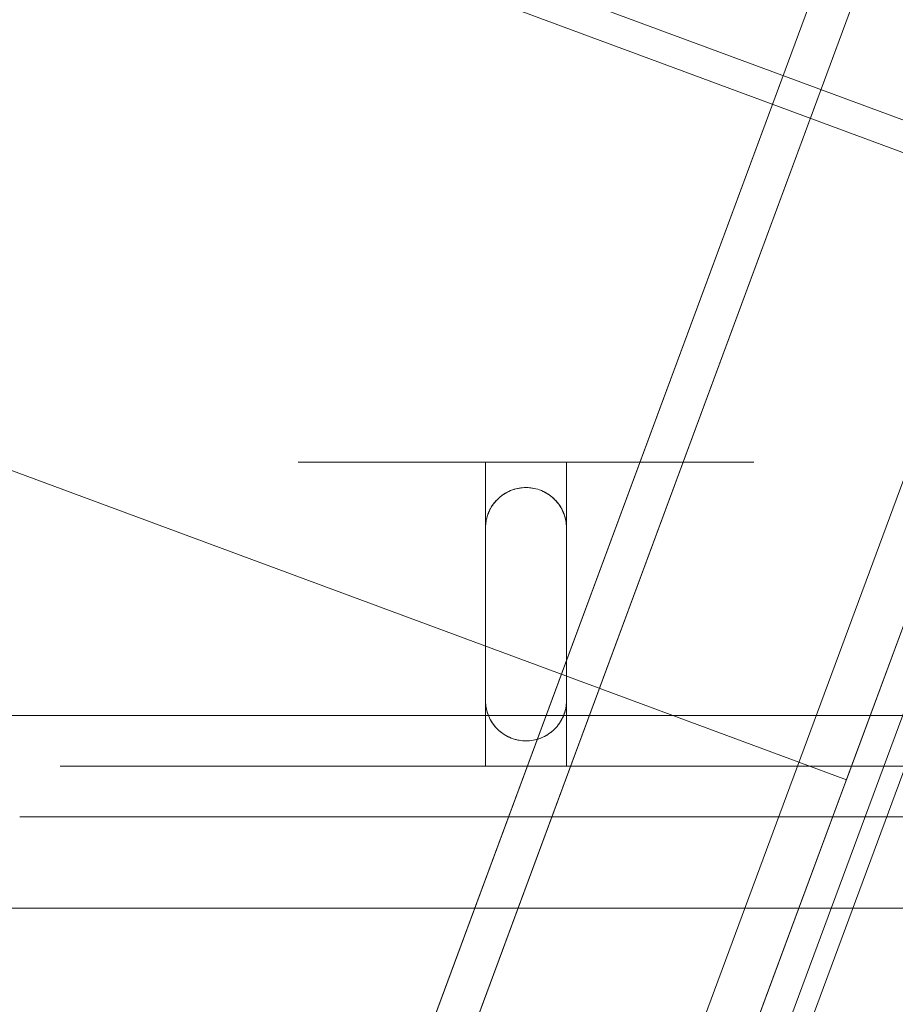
# Model space of a CAD drawing. Header units: millimetres. Extents: x -4395 to 65662, y -65530 to 6847.
# Tile 772 of 1034: x 26700 to 26787, y -18208 to -18111. Entities that reach past the tile are written whole.
import ezdxf

# ---------------------------------------------------------------- set-up
doc = ezdxf.new("R2010")
doc.units = ezdxf.units.MM
doc.layers.add('superior_C05', color=7, linetype='Continuous', lineweight=0)
doc.layers.add('superior_C06', color=7, linetype='Continuous', lineweight=0)

msp = doc.modelspace()

# ---------------------------------------------------------------- linework, layer by layer
at = {"layer": 'superior_C05'}
for p, q in [((26727.63, -18155), (26727.574, -18155)), ((26727.742, -18155), (26727.63, -18155)), ((26727.909, -18155), (26727.742, -18155)), ((26728.132, -18155), (26727.909, -18155)), ((26728.408, -18155), (26728.132, -18155)), ((26728.739, -18155), (26728.408, -18155)), ((26729.123, -18155), (26728.739, -18155)), ((26729.559, -18155), (26729.123, -18155)), ((26730.045, -18155), (26729.559, -18155)), ((26730.582, -18155), (26730.045, -18155)), ((26731.167, -18155), (26730.582, -18155)), ((26731.799, -18155), (26731.167, -18155)), ((26732.476, -18155), (26731.799, -18155)), ((26733.197, -18155), (26732.476, -18155)), ((26733.96, -18155), (26733.197, -18155)), ((26734.764, -18155), (26733.96, -18155)), ((26735.605, -18155), (26734.764, -18155)), ((26736.482, -18155), (26735.605, -18155)), ((26737.393, -18155), (26736.482, -18155)), ((26738.335, -18155), (26737.393, -18155)), ((26737.584, -18155), (26737.567, -18155)), ((26737.631, -18155), (26737.584, -18155)), ((26737.709, -18155), (26737.631, -18155)), ((26737.705, -18155), (26737.813, -18155)), ((26737.817, -18155), (26737.709, -18155)), ((26737.813, -18155), (26737.951, -18155)), ((26737.956, -18155), (26737.817, -18155)), ((26737.951, -18155), (26738.119, -18155)), ((26738.125, -18155), (26737.956, -18155)), ((26738.119, -18155), (26738.317, -18155)), ((26738.324, -18155), (26738.125, -18155)), ((26738.317, -18155), (26738.544, -18155)), ((26738.552, -18155), (26738.324, -18155)), ((26739.307, -18155), (26738.335, -18155)), ((26738.544, -18155), (26738.799, -18155)), ((26738.809, -18155), (26738.552, -18155)), ((26738.799, -18155), (26739.083, -18155)), ((26739.093, -18155), (26738.809, -18155)), ((26739.083, -18155), (26739.394, -18155)), ((26739.405, -18155), (26739.093, -18155)), ((26740.305, -18155), (26739.307, -18155)), ((26739.394, -18155), (26739.731, -18155)), ((26739.743, -18155), (26739.405, -18155)), ((26739.731, -18155), (26740.094, -18155)), ((26740.107, -18155), (26739.743, -18155)), ((26740.094, -18155), (26740.482, -18155)), ((26740.496, -18155), (26740.107, -18155)), ((26741.328, -18155), (26740.305, -18155)), ((26740.482, -18155), (26740.893, -18155)), ((26740.908, -18155), (26740.496, -18155)), ((26740.893, -18155), (26741.328, -18155)), ((26741.343, -18155), (26740.908, -18155)), ((26742.372, -18155), (26741.328, -18155)), ((26741.328, -18155), (26741.784, -18155)), ((26741.8, -18155), (26741.343, -18155)), ((26741.784, -18155), (26742.26, -18155)), ((26742.278, -18155), (26741.8, -18155)), ((26742.26, -18155), (26742.756, -18155)), ((26742.774, -18155), (26742.278, -18155)), ((26743.435, -18155), (26742.372, -18155)), ((26742.756, -18155), (26743.27, -18155)), ((26743.289, -18155), (26742.774, -18155)), ((26743.27, -18155), (26743.801, -18155)), ((26743.821, -18155), (26743.289, -18155)), ((26744.515, -18155), (26743.435, -18155)), ((26743.801, -18155), (26744.348, -18155)), ((26744.368, -18155), (26743.821, -18155)), ((26744.348, -18155), (26744.909, -18155)), ((26744.929, -18155), (26744.368, -18155)), ((26745.609, -18155), (26744.515, -18155)), ((26744.909, -18155), (26745.482, -18155)), ((26745.503, -18155), (26744.929, -18155)), ((26745.482, -18155), (26746.067, -18155)), ((26746.089, -18155), (26745.503, -18155)), ((26746.714, -18155), (26745.609, -18155)), ((26754.067, -18155), (26746.067, -18155)), ((26746.067, -18155), (26746.067, -18185)), ((26746.684, -18155), (26746.089, -18155)), ((26747.288, -18155), (26746.684, -18155)), ((26747.827, -18155), (26746.714, -18155)), ((26747.898, -18155), (26747.288, -18155)), ((26748.946, -18155), (26747.827, -18155)), ((26748.514, -18155), (26747.898, -18155)), ((26749.134, -18155), (26748.514, -18155)), ((26750.067, -18155), (26748.946, -18155)), ((26749.756, -18155), (26749.134, -18155)), ((26750.379, -18155), (26749.756, -18155)), ((26750.067, -18155), (26751.189, -18155)), ((26751.001, -18155), (26750.379, -18155)), ((26751.621, -18155), (26751.001, -18155)), ((26751.189, -18155), (26752.308, -18155)), ((26752.237, -18155), (26751.621, -18155)), ((26752.847, -18155), (26752.237, -18155)), ((26752.308, -18155), (26753.421, -18155)), ((26753.451, -18155), (26752.847, -18155)), ((26753.421, -18155), (26754.526, -18155)), ((26754.046, -18155), (26753.451, -18155)), ((26754.632, -18155), (26754.046, -18155)), ((26754.067, -18155), (26754.652, -18155)), ((26754.067, -18155), (26754.067, -18185)), ((26754.526, -18155), (26755.62, -18155)), ((26755.206, -18155), (26754.632, -18155)), ((26754.652, -18155), (26755.226, -18155)), ((26755.767, -18155), (26755.206, -18155)), ((26755.226, -18155), (26755.787, -18155)), ((26755.62, -18155), (26756.699, -18155)), ((26756.314, -18155), (26755.767, -18155)), ((26755.787, -18155), (26756.334, -18155)), ((26756.846, -18155), (26756.314, -18155)), ((26756.334, -18155), (26756.865, -18155)), ((26756.699, -18155), (26757.763, -18155)), ((26757.361, -18155), (26756.846, -18155)), ((26756.865, -18155), (26757.379, -18155)), ((26757.857, -18155), (26757.361, -18155)), ((26757.379, -18155), (26757.875, -18155)), ((26757.763, -18155), (26758.807, -18155)), ((26758.335, -18155), (26757.857, -18155)), ((26757.875, -18155), (26758.351, -18155)), ((26758.792, -18155), (26758.335, -18155)), ((26758.351, -18155), (26758.807, -18155)), ((26759.227, -18155), (26758.792, -18155)), ((26758.807, -18155), (26759.83, -18155)), ((26758.807, -18155), (26759.242, -18155)), ((26759.639, -18155), (26759.227, -18155)), ((26759.242, -18155), (26759.653, -18155)), ((26760.028, -18155), (26759.639, -18155)), ((26759.653, -18155), (26760.041, -18155)), ((26759.83, -18155), (26760.828, -18155)), ((26760.392, -18155), (26760.028, -18155)), ((26760.041, -18155), (26760.404, -18155)), ((26760.73, -18155), (26760.392, -18155)), ((26760.404, -18155), (26760.741, -18155)), ((26761.042, -18155), (26760.73, -18155)), ((26760.741, -18155), (26761.052, -18155)), ((26760.828, -18155), (26761.8, -18155)), ((26761.326, -18155), (26761.042, -18155)), ((26761.052, -18155), (26761.336, -18155)), ((26761.583, -18155), (26761.326, -18155)), ((26761.336, -18155), (26761.591, -18155)), ((26761.811, -18155), (26761.583, -18155)), ((26761.591, -18155), (26761.818, -18155)), ((26761.8, -18155), (26762.742, -18155)), ((26762.009, -18155), (26761.811, -18155)), ((26761.818, -18155), (26762.016, -18155)), ((26762.179, -18155), (26762.009, -18155)), ((26762.016, -18155), (26762.184, -18155)), ((26762.318, -18155), (26762.179, -18155)), ((26762.426, -18155), (26762.318, -18155)), ((26762.504, -18155), (26762.426, -18155)), ((26762.43, -18155), (26762.507, -18155)), ((26762.551, -18155), (26762.504, -18155)), ((26762.507, -18155), (26762.553, -18155)), ((26762.567, -18155), (26762.551, -18155)), ((26762.742, -18155), (26763.653, -18155)), ((26763.653, -18155), (26764.53, -18155)), ((26764.53, -18155), (26765.371, -18155)), ((26765.371, -18155), (26766.174, -18155)), ((26766.174, -18155), (26766.938, -18155)), ((26766.938, -18155), (26767.659, -18155)), ((26767.659, -18155), (26768.336, -18155)), ((26768.336, -18155), (26768.968, -18155)), ((26768.968, -18155), (26769.553, -18155)), ((26769.553, -18155), (26770.09, -18155)), ((26770.09, -18155), (26770.576, -18155)), ((26770.576, -18155), (26771.012, -18155)), ((26771.012, -18155), (26771.396, -18155)), ((26771.396, -18155), (26771.727, -18155)), ((26771.727, -18155), (26772.003, -18155)), ((26772.003, -18155), (26772.226, -18155)), ((26772.226, -18155), (26772.393, -18155)), ((26772.393, -18155), (26772.505, -18155)), ((26772.505, -18155), (26772.56, -18155)), ((26748.011, -18158.069), (26747.845, -18158.174)), ((26748.015, -18158.066), (26747.885, -18158.148)), ((26748.182, -18157.972), (26748.011, -18158.069)), ((26748.15, -18157.989), (26748.015, -18158.066)), ((26748.289, -18157.917), (26748.15, -18157.989)), ((26748.357, -18157.884), (26748.182, -18157.972)), ((26748.433, -18157.849), (26748.289, -18157.917)), ((26748.537, -18157.804), (26748.357, -18157.884)), ((26748.581, -18157.786), (26748.433, -18157.849)), ((26748.72, -18157.734), (26748.537, -18157.804)), ((26748.733, -18157.729), (26748.581, -18157.786)), ((26748.906, -18157.672), (26748.72, -18157.734)), ((26748.889, -18157.678), (26748.733, -18157.729)), ((26749.049, -18157.632), (26748.889, -18157.678)), ((26749.096, -18157.62), (26748.906, -18157.672)), ((26749.211, -18157.593), (26749.049, -18157.632)), ((26749.287, -18157.577), (26749.096, -18157.62)), ((26749.377, -18157.56), (26749.211, -18157.593)), ((26749.481, -18157.543), (26749.287, -18157.577)), ((26749.546, -18157.534), (26749.377, -18157.56)), ((26749.675, -18157.519), (26749.481, -18157.543)), ((26749.718, -18157.515), (26749.546, -18157.534)), ((26749.871, -18157.505), (26749.675, -18157.519)), ((26749.892, -18157.504), (26749.718, -18157.515)), ((26750.067, -18157.5), (26749.871, -18157.505)), ((26750.067, -18157.5), (26749.892, -18157.504)), ((26750.067, -18157.5), (26750.152, -18157.501)), ((26750.067, -18157.5), (26750.264, -18157.505)), ((26750.237, -18157.504), (26750.152, -18157.501)), ((26750.399, -18157.514), (26750.237, -18157.504)), ((26750.46, -18157.519), (26750.264, -18157.505)), ((26750.56, -18157.53), (26750.399, -18157.514)), ((26750.654, -18157.543), (26750.46, -18157.519)), ((26750.718, -18157.553), (26750.56, -18157.53)), ((26750.848, -18157.577), (26750.654, -18157.543)), ((26750.874, -18157.582), (26750.718, -18157.553)), ((26751.039, -18157.62), (26750.848, -18157.577)), ((26751.044, -18157.621), (26750.874, -18157.582)), ((26751.229, -18157.672), (26751.044, -18157.621)), ((26751.409, -18157.732), (26751.229, -18157.672)), ((26751.415, -18157.734), (26751.229, -18157.672)), ((26751.584, -18157.799), (26751.409, -18157.732)), ((26751.598, -18157.804), (26751.415, -18157.734)), ((26751.753, -18157.873), (26751.584, -18157.799)), ((26751.778, -18157.884), (26751.598, -18157.804)), ((26751.917, -18157.953), (26751.753, -18157.873)), ((26751.953, -18157.972), (26751.778, -18157.884)), ((26752.075, -18158.04), (26751.917, -18157.953)), ((26752.124, -18158.069), (26751.953, -18157.972)), ((26752.226, -18158.132), (26752.075, -18158.04)), ((26752.29, -18158.174), (26752.124, -18158.069)), ((26746.975, -18158.962), (26746.855, -18159.117)), ((26746.939, -18159.007), (26746.858, -18159.113)), ((26747.026, -18158.903), (26746.939, -18159.007)), ((26747.104, -18158.814), (26746.975, -18158.962)), ((26747.116, -18158.8), (26747.026, -18158.903)), ((26747.239, -18158.672), (26747.104, -18158.814)), ((26747.211, -18158.7), (26747.116, -18158.8)), ((26747.31, -18158.602), (26747.211, -18158.7)), ((26747.381, -18158.536), (26747.239, -18158.672)), ((26747.415, -18158.506), (26747.31, -18158.602)), ((26747.53, -18158.408), (26747.381, -18158.536)), ((26747.525, -18158.412), (26747.415, -18158.506)), ((26747.64, -18158.321), (26747.525, -18158.412)), ((26747.685, -18158.287), (26747.53, -18158.408)), ((26747.76, -18158.232), (26747.64, -18158.321)), ((26747.845, -18158.174), (26747.685, -18158.287)), ((26747.885, -18158.148), (26747.76, -18158.232)), ((26752.37, -18158.229), (26752.226, -18158.132)), ((26752.45, -18158.287), (26752.29, -18158.174)), ((26752.508, -18158.331), (26752.37, -18158.229)), ((26752.605, -18158.408), (26752.45, -18158.287)), ((26752.639, -18158.436), (26752.508, -18158.331)), ((26752.754, -18158.536), (26752.605, -18158.408)), ((26752.776, -18158.556), (26752.639, -18158.436)), ((26752.896, -18158.672), (26752.754, -18158.536)), ((26752.919, -18158.695), (26752.776, -18158.556)), ((26753.031, -18158.814), (26752.896, -18158.672)), ((26753.054, -18158.839), (26752.919, -18158.695)), ((26753.16, -18158.962), (26753.031, -18158.814)), ((26753.179, -18158.986), (26753.054, -18158.839)), ((26753.28, -18159.117), (26753.16, -18158.962)), ((26753.296, -18159.138), (26753.179, -18158.986)), ((26746.372, -18159.969), (26746.301, -18160.152)), ((26746.401, -18159.9), (26746.352, -18160.018)), ((26746.452, -18159.79), (26746.372, -18159.969)), ((26746.454, -18159.784), (26746.401, -18159.9)), ((26746.54, -18159.614), (26746.452, -18159.79)), ((26746.511, -18159.669), (26746.454, -18159.784)), ((26746.572, -18159.555), (26746.511, -18159.669)), ((26746.637, -18159.444), (26746.54, -18159.614)), ((26746.637, -18159.442), (26746.572, -18159.555)), ((26746.742, -18159.278), (26746.637, -18159.444)), ((26746.707, -18159.331), (26746.637, -18159.442)), ((26746.78, -18159.221), (26746.707, -18159.331)), ((26746.855, -18159.117), (26746.742, -18159.278)), ((26746.858, -18159.113), (26746.78, -18159.221)), ((26753.393, -18159.278), (26753.28, -18159.117)), ((26753.404, -18159.293), (26753.296, -18159.138)), ((26753.498, -18159.444), (26753.393, -18159.278)), ((26753.503, -18159.452), (26753.404, -18159.293)), ((26753.595, -18159.614), (26753.498, -18159.444)), ((26753.594, -18159.613), (26753.503, -18159.452)), ((26753.677, -18159.777), (26753.594, -18159.613)), ((26753.683, -18159.79), (26753.595, -18159.614)), ((26753.752, -18159.943), (26753.677, -18159.777)), ((26753.763, -18159.969), (26753.683, -18159.79)), ((26753.819, -18160.111), (26753.752, -18159.943)), ((26753.834, -18160.152), (26753.763, -18159.969)), ((26746.111, -18160.913), (26746.087, -18161.108)), ((26746.101, -18160.982), (26746.087, -18161.105)), ((26746.119, -18160.86), (26746.101, -18160.982)), ((26746.144, -18160.72), (26746.111, -18160.913)), ((26746.141, -18160.738), (26746.119, -18160.86)), ((26746.166, -18160.616), (26746.141, -18160.738)), ((26746.187, -18160.528), (26746.144, -18160.72)), ((26746.196, -18160.495), (26746.166, -18160.616)), ((26746.24, -18160.339), (26746.187, -18160.528)), ((26746.229, -18160.375), (26746.196, -18160.495)), ((26746.266, -18160.255), (26746.229, -18160.375)), ((26746.301, -18160.152), (26746.24, -18160.339)), ((26746.307, -18160.136), (26746.266, -18160.255)), ((26746.352, -18160.018), (26746.307, -18160.136)), ((26753.877, -18160.281), (26753.819, -18160.111)), ((26753.895, -18160.339), (26753.834, -18160.152)), ((26753.928, -18160.452), (26753.877, -18160.281)), ((26753.948, -18160.528), (26753.895, -18160.339)), ((26753.971, -18160.625), (26753.928, -18160.452)), ((26753.991, -18160.72), (26753.948, -18160.528)), ((26754.005, -18160.798), (26753.971, -18160.625)), ((26754.024, -18160.913), (26753.991, -18160.72)), ((26754.033, -18160.973), (26754.005, -18160.798)), ((26754.048, -18161.108), (26754.024, -18160.913)), ((26754.052, -18161.148), (26754.033, -18160.973)), ((26746.072, -18161.304), (26746.067, -18161.5)), ((26746.067, -18161.5), (26746.068, -18161.426)), ((26746.067, -18178.5), (26746.067, -18161.5)), ((26746.07, -18161.352), (26746.068, -18161.426)), ((26746.077, -18161.228), (26746.07, -18161.352)), ((26746.087, -18161.108), (26746.072, -18161.304)), ((26746.087, -18161.105), (26746.077, -18161.228)), ((26754.063, -18161.304), (26754.048, -18161.108)), ((26754.064, -18161.324), (26754.052, -18161.148)), ((26754.067, -18161.5), (26754.063, -18161.304)), ((26754.067, -18161.5), (26754.064, -18161.324)), ((26754.067, -18161.5), (26754.067, -18178.5)), ((26746.067, -18178.5), (26746.071, -18178.676)), ((26746.067, -18178.5), (26746.072, -18178.699)), ((26746.071, -18178.676), (26746.083, -18178.852)), ((26746.072, -18178.699), (26746.087, -18178.898)), ((26746.083, -18178.852), (26746.102, -18179.028)), ((26746.087, -18178.898), (26746.112, -18179.096)), ((26746.102, -18179.028), (26746.13, -18179.202)), ((26746.112, -18179.096), (26746.147, -18179.293)), ((26746.13, -18179.202), (26746.165, -18179.376)), ((26746.147, -18179.293), (26746.191, -18179.487)), ((26746.165, -18179.376), (26746.208, -18179.549)), ((26753.924, -18179.563), (26753.955, -18179.44)), ((26753.944, -18179.487), (26753.988, -18179.293)), ((26753.955, -18179.44), (26753.983, -18179.316)), ((26753.983, -18179.316), (26754.007, -18179.192)), ((26753.988, -18179.293), (26754.023, -18179.096)), ((26754.007, -18179.192), (26754.027, -18179.067)), ((26754.023, -18179.096), (26754.048, -18178.898)), ((26754.027, -18179.067), (26754.043, -18178.941)), ((26754.043, -18178.941), (26754.055, -18178.816)), ((26754.048, -18178.898), (26754.063, -18178.699)), ((26754.055, -18178.816), (26754.063, -18178.69)), ((26754.063, -18178.699), (26754.067, -18178.5)), ((26754.063, -18178.69), (26754.066, -18178.595)), ((26754.067, -18178.5), (26754.066, -18178.595)), ((24250.067, -18180), (26750.067, -18180)), ((26704.196, -18180), (26704.082, -18180)), ((26704.424, -18180), (26704.196, -18180)), ((26704.766, -18180), (26704.424, -18180)), ((26705.221, -18180), (26704.766, -18180)), ((26705.787, -18180), (26705.221, -18180)), ((26706.463, -18180), (26705.787, -18180)), ((26707.247, -18180), (26706.463, -18180)), ((26708.138, -18180), (26707.247, -18180)), ((26709.133, -18180), (26708.138, -18180)), ((26710.23, -18180), (26709.133, -18180)), ((26711.426, -18180), (26710.23, -18180)), ((26712.718, -18180), (26711.426, -18180)), ((26714.103, -18180), (26712.718, -18180)), ((26715.578, -18180), (26714.103, -18180)), ((26717.138, -18180), (26715.578, -18180)), ((26718.78, -18180), (26717.138, -18180)), ((26720.499, -18180), (26718.78, -18180)), ((26722.292, -18180), (26720.499, -18180)), ((26724.155, -18180), (26722.292, -18180)), ((26726.081, -18180), (26724.155, -18180)), ((26728.068, -18180), (26726.081, -18180)), ((26727.63, -18180), (26727.574, -18180)), ((26727.742, -18180), (26727.63, -18180)), ((26727.909, -18180), (26727.742, -18180)), ((26728.132, -18180), (26727.909, -18180)), ((26730.109, -18180), (26728.068, -18180)), ((26728.408, -18180), (26728.132, -18180)), ((26728.739, -18180), (26728.408, -18180)), ((26729.123, -18180), (26728.739, -18180)), ((26729.559, -18180), (26729.123, -18180)), ((26730.045, -18180), (26729.559, -18180)), ((26730.582, -18180), (26730.045, -18180)), ((26732.199, -18180), (26730.109, -18180)), ((26731.167, -18180), (26730.582, -18180)), ((26731.799, -18180), (26731.167, -18180)), ((26732.476, -18180), (26731.799, -18180)), ((26734.335, -18180), (26732.199, -18180)), ((26733.197, -18180), (26732.476, -18180)), ((26733.96, -18180), (26733.197, -18180)), ((26734.764, -18180), (26733.96, -18180)), ((26736.509, -18180), (26734.335, -18180)), ((26735.605, -18180), (26734.764, -18180)), ((26736.482, -18180), (26735.605, -18180)), ((26737.393, -18180), (26736.482, -18180)), ((26738.717, -18180), (26736.509, -18180)), ((26738.335, -18180), (26737.393, -18180)), ((26739.307, -18180), (26738.335, -18180)), ((26740.953, -18180), (26738.717, -18180)), ((26740.305, -18180), (26739.307, -18180)), ((26741.328, -18180), (26740.305, -18180)), ((26743.212, -18180), (26740.953, -18180)), ((26742.372, -18180), (26741.328, -18180)), ((26743.435, -18180), (26742.372, -18180)), ((26745.487, -18180), (26743.212, -18180)), ((26744.515, -18180), (26743.435, -18180)), ((26745.609, -18180), (26744.515, -18180)), ((26747.775, -18180), (26745.487, -18180)), ((26746.714, -18180), (26745.609, -18180)), ((26746.191, -18179.487), (26746.245, -18179.679)), ((26746.208, -18179.549), (26746.258, -18179.721)), ((26746.245, -18179.679), (26746.309, -18179.868)), ((26746.258, -18179.721), (26746.317, -18179.891)), ((26746.309, -18179.868), (26746.382, -18180.054)), ((26746.317, -18179.891), (26746.384, -18180.059)), ((26746.382, -18180.054), (26746.464, -18180.236)), ((26746.384, -18180.059), (26746.459, -18180.225)), ((26746.459, -18180.225), (26746.542, -18180.389)), ((26746.464, -18180.236), (26746.555, -18180.413)), ((26746.542, -18180.389), (26746.633, -18180.55)), ((26746.555, -18180.413), (26746.654, -18180.586)), ((26747.827, -18180), (26746.714, -18180)), ((26750.067, -18180), (26747.775, -18180)), ((26748.946, -18180), (26747.827, -18180)), ((26750.067, -18180), (26748.946, -18180)), ((26750.067, -18180), (26752.36, -18180)), ((26751.189, -18180), (26750.067, -18180)), ((26752.709, -18180), (26750.067, -18180)), ((26750.067, -18180), (26752.56, -18180)), ((26752.308, -18180), (26751.189, -18180)), ((26753.421, -18180), (26752.308, -18180)), ((26752.36, -18180), (26754.648, -18180)), ((26755.046, -18180), (26752.56, -18180)), ((26755.345, -18180), (26752.709, -18180)), ((26754.526, -18180), (26753.421, -18180)), ((26753.481, -18180.586), (26753.58, -18180.413)), ((26753.521, -18180.519), (26753.586, -18180.403)), ((26753.58, -18180.413), (26753.671, -18180.236)), ((26753.586, -18180.403), (26753.646, -18180.286)), ((26753.646, -18180.286), (26753.703, -18180.168)), ((26753.671, -18180.236), (26753.753, -18180.054)), ((26753.703, -18180.168), (26753.755, -18180.049)), ((26753.753, -18180.054), (26753.826, -18179.868)), ((26753.755, -18180.049), (26753.804, -18179.929)), ((26753.804, -18179.929), (26753.848, -18179.808)), ((26753.826, -18179.868), (26753.89, -18179.679)), ((26753.848, -18179.808), (26753.888, -18179.686)), ((26753.888, -18179.686), (26753.924, -18179.563)), ((26753.89, -18179.679), (26753.944, -18179.487)), ((26755.62, -18180), (26754.526, -18180)), ((26754.648, -18180), (26756.923, -18180)), ((26757.52, -18180), (26755.046, -18180)), ((26757.967, -18180), (26755.345, -18180)), ((26756.699, -18180), (26755.62, -18180)), ((26757.763, -18180), (26756.699, -18180)), ((26756.923, -18180), (26759.182, -18180)), ((26759.975, -18180), (26757.52, -18180)), ((26758.807, -18180), (26757.763, -18180)), ((26760.569, -18180), (26757.967, -18180)), ((26759.83, -18180), (26758.807, -18180)), ((26759.182, -18180), (26761.418, -18180)), ((26760.828, -18180), (26759.83, -18180)), ((26762.405, -18180), (26759.975, -18180)), ((26763.146, -18180), (26760.569, -18180)), ((26761.8, -18180), (26760.828, -18180)), ((26761.418, -18180), (26763.626, -18180)), ((26762.742, -18180), (26761.8, -18180)), ((26764.805, -18180), (26762.405, -18180)), ((26763.653, -18180), (26762.742, -18180)), ((26765.69, -18180), (26763.146, -18180)), ((26763.626, -18180), (26765.8, -18180)), ((26764.53, -18180), (26763.653, -18180)), ((26765.371, -18180), (26764.53, -18180)), ((26767.168, -18180), (26764.805, -18180)), ((26766.174, -18180), (26765.371, -18180)), ((26768.195, -18180), (26765.69, -18180)), ((26765.8, -18180), (26767.935, -18180)), ((26766.938, -18180), (26766.174, -18180)), ((26767.659, -18180), (26766.938, -18180)), ((26769.489, -18180), (26767.168, -18180)), ((26768.336, -18180), (26767.659, -18180)), ((26767.935, -18180), (26770.026, -18180)), ((26770.655, -18180), (26768.195, -18180)), ((26768.968, -18180), (26768.336, -18180)), ((26769.553, -18180), (26768.968, -18180)), ((26771.762, -18180), (26769.489, -18180)), ((26770.09, -18180), (26769.553, -18180)), ((26770.026, -18180), (26772.067, -18180)), ((26770.576, -18180), (26770.09, -18180)), ((26771.012, -18180), (26770.576, -18180)), ((26773.063, -18180), (26770.655, -18180)), ((26771.396, -18180), (26771.012, -18180)), ((26771.727, -18180), (26771.396, -18180)), ((26772.003, -18180), (26771.727, -18180)), ((26773.98, -18180), (26771.762, -18180)), ((26772.226, -18180), (26772.003, -18180)), ((26772.067, -18180), (26774.054, -18180)), ((26772.393, -18180), (26772.226, -18180)), ((26772.505, -18180), (26772.393, -18180)), ((26772.56, -18180), (26772.505, -18180)), ((26775.415, -18180), (26773.063, -18180)), ((26776.139, -18180), (26773.98, -18180)), ((26774.054, -18180), (26775.98, -18180)), ((26777.704, -18180), (26775.415, -18180)), ((26775.98, -18180), (26777.842, -18180)), ((26778.233, -18180), (26776.139, -18180)), ((26779.923, -18180), (26777.704, -18180)), ((26777.842, -18180), (26779.636, -18180)), ((26780.258, -18180), (26778.233, -18180)), ((26779.636, -18180), (26781.355, -18180)), ((26782.069, -18180), (26779.923, -18180)), ((26782.207, -18180), (26780.258, -18180)), ((26781.355, -18180), (26782.997, -18180)), ((26784.135, -18180), (26782.069, -18180)), ((26784.076, -18180), (26782.207, -18180)), ((26782.997, -18180), (26784.557, -18180)), ((26785.861, -18180), (26784.076, -18180)), ((26786.117, -18180), (26784.135, -18180)), ((26784.557, -18180), (26786.032, -18180)), ((26787.557, -18180), (26785.861, -18180)), ((26786.032, -18180), (26787.417, -18180)), ((26788.008, -18180), (26786.117, -18180)), ((26746.633, -18180.55), (26746.733, -18180.709)), ((26746.654, -18180.586), (26746.763, -18180.753)), ((26746.733, -18180.709), (26746.841, -18180.864)), ((26746.763, -18180.753), (26746.879, -18180.915)), ((26746.841, -18180.864), (26746.958, -18181.016)), ((26746.879, -18180.915), (26747.003, -18181.071)), ((26746.958, -18181.016), (26747.084, -18181.164)), ((26747.003, -18181.071), (26747.135, -18181.221)), ((26747.084, -18181.164), (26747.218, -18181.308)), ((26747.135, -18181.221), (26747.275, -18181.363)), ((26747.218, -18181.308), (26747.363, -18181.447)), ((26747.275, -18181.363), (26747.421, -18181.499)), ((26752.714, -18181.499), (26752.86, -18181.363)), ((26752.738, -18181.478), (26752.844, -18181.38)), ((26752.844, -18181.38), (26752.944, -18181.279)), ((26752.86, -18181.363), (26753, -18181.221)), ((26752.944, -18181.279), (26753.04, -18181.177)), ((26753, -18181.221), (26753.132, -18181.071)), ((26753.04, -18181.177), (26753.131, -18181.072)), ((26753.131, -18181.072), (26753.218, -18180.965)), ((26753.132, -18181.071), (26753.256, -18180.915)), ((26753.218, -18180.965), (26753.3, -18180.856)), ((26753.256, -18180.915), (26753.372, -18180.753)), ((26753.3, -18180.856), (26753.378, -18180.745)), ((26753.372, -18180.753), (26753.481, -18180.586)), ((26753.378, -18180.745), (26753.452, -18180.633)), ((26753.452, -18180.633), (26753.521, -18180.519)), ((26747.363, -18181.447), (26747.5, -18181.568)), ((26747.421, -18181.499), (26747.574, -18181.627)), ((26747.5, -18181.568), (26747.631, -18181.672)), ((26747.574, -18181.627), (26747.733, -18181.748)), ((26747.631, -18181.672), (26747.767, -18181.773)), ((26747.733, -18181.748), (26747.897, -18181.86)), ((26747.767, -18181.773), (26747.91, -18181.868)), ((26747.897, -18181.86), (26748.067, -18181.964)), ((26747.91, -18181.868), (26748.059, -18181.959)), ((26748.059, -18181.959), (26748.214, -18182.045)), ((26748.067, -18181.964), (26748.243, -18182.059)), ((26748.214, -18182.045), (26748.376, -18182.125)), ((26748.243, -18182.059), (26748.422, -18182.146)), ((26748.376, -18182.125), (26748.543, -18182.198)), ((26748.422, -18182.146), (26748.606, -18182.223)), ((26748.543, -18182.198), (26748.716, -18182.265)), ((26748.606, -18182.223), (26748.794, -18182.292)), ((26748.716, -18182.265), (26748.896, -18182.325)), ((26748.794, -18182.292), (26748.984, -18182.35)), ((26748.896, -18182.325), (26749.081, -18182.376)), ((26748.984, -18182.35), (26749.177, -18182.4)), ((26750.932, -18182.405), (26751.098, -18182.365)), ((26750.958, -18182.4), (26751.151, -18182.35)), ((26751.098, -18182.365), (26751.26, -18182.318)), ((26751.151, -18182.35), (26751.341, -18182.292)), ((26751.26, -18182.318), (26751.418, -18182.265)), ((26751.341, -18182.292), (26751.529, -18182.223)), ((26751.418, -18182.265), (26751.573, -18182.206)), ((26751.529, -18182.223), (26751.713, -18182.146)), ((26751.573, -18182.206), (26751.722, -18182.142)), ((26751.713, -18182.146), (26751.892, -18182.059)), ((26751.722, -18182.142), (26751.867, -18182.072)), ((26751.867, -18182.072), (26752.006, -18181.999)), ((26751.892, -18182.059), (26752.067, -18181.964)), ((26752.006, -18181.999), (26752.14, -18181.921)), ((26752.067, -18181.964), (26752.238, -18181.86)), ((26752.14, -18181.921), (26752.27, -18181.839)), ((26752.238, -18181.86), (26752.402, -18181.748)), ((26752.27, -18181.839), (26752.394, -18181.754)), ((26752.394, -18181.754), (26752.514, -18181.665)), ((26752.402, -18181.748), (26752.561, -18181.627)), ((26752.514, -18181.665), (26752.628, -18181.573)), ((26752.561, -18181.627), (26752.714, -18181.499)), ((26752.628, -18181.573), (26752.738, -18181.478)), ((26749.081, -18182.376), (26749.251, -18182.416)), ((26749.177, -18182.4), (26749.373, -18182.439)), ((26749.251, -18182.416), (26749.407, -18182.445)), ((26749.373, -18182.439), (26749.57, -18182.469)), ((26749.407, -18182.445), (26749.565, -18182.468)), ((26749.565, -18182.468), (26749.724, -18182.485)), ((26749.57, -18182.469), (26749.769, -18182.489)), ((26749.724, -18182.485), (26749.885, -18182.496)), ((26749.769, -18182.489), (26749.968, -18182.499)), ((26749.885, -18182.496), (26749.976, -18182.499)), ((26749.968, -18182.499), (26750.167, -18182.499)), ((26750.067, -18182.5), (26749.976, -18182.499)), ((26750.067, -18182.5), (26750.244, -18182.496)), ((26750.167, -18182.499), (26750.366, -18182.489)), ((26750.244, -18182.496), (26750.419, -18182.485)), ((26750.366, -18182.489), (26750.565, -18182.469)), ((26750.419, -18182.485), (26750.592, -18182.465)), ((26750.565, -18182.469), (26750.762, -18182.439)), ((26750.592, -18182.465), (26750.764, -18182.439)), ((26750.762, -18182.439), (26750.958, -18182.4)), ((26750.764, -18182.439), (26750.932, -18182.405)), ((26704.196, -18185), (26704.082, -18185)), ((26704.424, -18185), (26704.196, -18185)), ((26704.766, -18185), (26704.424, -18185)), ((26705.221, -18185), (26704.766, -18185)), ((26705.787, -18185), (26705.221, -18185)), ((26706.463, -18185), (26705.787, -18185)), ((26707.247, -18185), (26706.463, -18185)), ((26708.138, -18185), (26707.247, -18185)), ((26709.133, -18185), (26708.138, -18185)), ((26710.23, -18185), (26709.133, -18185)), ((26711.426, -18185), (26710.23, -18185)), ((26712.718, -18185), (26711.426, -18185)), ((26714.103, -18185), (26712.718, -18185)), ((26715.578, -18185), (26714.103, -18185)), ((26717.138, -18185), (26715.578, -18185)), ((26718.78, -18185), (26717.138, -18185)), ((26720.499, -18185), (26718.78, -18185)), ((26722.292, -18185), (26720.499, -18185)), ((26724.155, -18185), (26722.292, -18185)), ((26726.081, -18185), (26724.155, -18185)), ((26728.068, -18185), (26726.081, -18185)), ((26727.63, -18185), (26727.574, -18185)), ((26727.742, -18185), (26727.63, -18185)), ((26727.909, -18185), (26727.742, -18185)), ((26728.132, -18185), (26727.909, -18185)), ((26730.109, -18185), (26728.068, -18185)), ((26728.408, -18185), (26728.132, -18185)), ((26728.739, -18185), (26728.408, -18185)), ((26729.123, -18185), (26728.739, -18185)), ((26729.559, -18185), (26729.123, -18185)), ((26730.045, -18185), (26729.559, -18185)), ((26730.582, -18185), (26730.045, -18185)), ((26732.199, -18185), (26730.109, -18185)), ((26731.167, -18185), (26730.582, -18185)), ((26731.799, -18185), (26731.167, -18185)), ((26732.476, -18185), (26731.799, -18185)), ((26734.335, -18185), (26732.199, -18185)), ((26733.197, -18185), (26732.476, -18185)), ((26733.96, -18185), (26733.197, -18185)), ((26734.764, -18185), (26733.96, -18185)), ((26736.509, -18185), (26734.335, -18185)), ((26735.605, -18185), (26734.764, -18185)), ((26736.482, -18185), (26735.605, -18185)), ((26737.393, -18185), (26736.482, -18185)), ((26738.717, -18185), (26736.509, -18185)), ((26738.335, -18185), (26737.393, -18185)), ((26737.584, -18185), (26737.567, -18185)), ((26737.631, -18185), (26737.584, -18185)), ((26737.709, -18185), (26737.631, -18185)), ((26737.705, -18185), (26737.813, -18185)), ((26737.817, -18185), (26737.709, -18185)), ((26737.813, -18185), (26737.951, -18185)), ((26737.956, -18185), (26737.817, -18185)), ((26737.951, -18185), (26738.119, -18185)), ((26738.125, -18185), (26737.956, -18185)), ((26738.119, -18185), (26738.317, -18185)), ((26738.324, -18185), (26738.125, -18185)), ((26738.317, -18185), (26738.544, -18185)), ((26738.552, -18185), (26738.324, -18185)), ((26739.307, -18185), (26738.335, -18185)), ((26738.544, -18185), (26738.799, -18185)), ((26738.809, -18185), (26738.552, -18185)), ((26740.953, -18185), (26738.717, -18185)), ((26738.799, -18185), (26739.083, -18185)), ((26739.093, -18185), (26738.809, -18185)), ((26739.083, -18185), (26739.394, -18185)), ((26739.405, -18185), (26739.093, -18185)), ((26740.305, -18185), (26739.307, -18185)), ((26739.394, -18185), (26739.731, -18185)), ((26739.743, -18185), (26739.405, -18185)), ((26739.731, -18185), (26740.094, -18185)), ((26740.107, -18185), (26739.743, -18185)), ((26740.094, -18185), (26740.482, -18185)), ((26740.496, -18185), (26740.107, -18185)), ((26741.328, -18185), (26740.305, -18185)), ((26740.482, -18185), (26740.893, -18185)), ((26740.908, -18185), (26740.496, -18185)), ((26740.893, -18185), (26741.328, -18185)), ((26741.343, -18185), (26740.908, -18185)), ((26743.212, -18185), (26740.953, -18185)), ((26742.372, -18185), (26741.328, -18185)), ((26741.328, -18185), (26741.784, -18185)), ((26741.8, -18185), (26741.343, -18185)), ((26741.784, -18185), (26742.26, -18185)), ((26742.278, -18185), (26741.8, -18185)), ((26742.26, -18185), (26742.756, -18185)), ((26742.774, -18185), (26742.278, -18185)), ((26743.435, -18185), (26742.372, -18185)), ((26742.756, -18185), (26743.27, -18185)), ((26743.289, -18185), (26742.774, -18185)), ((26745.487, -18185), (26743.212, -18185)), ((26743.27, -18185), (26743.801, -18185)), ((26743.821, -18185), (26743.289, -18185)), ((26744.515, -18185), (26743.435, -18185)), ((26743.801, -18185), (26744.348, -18185)), ((26744.368, -18185), (26743.821, -18185)), ((26744.348, -18185), (26744.909, -18185)), ((26744.929, -18185), (26744.368, -18185)), ((26745.609, -18185), (26744.515, -18185)), ((26744.909, -18185), (26745.482, -18185)), ((26745.503, -18185), (26744.929, -18185)), ((26745.482, -18185), (26746.067, -18185)), ((26747.775, -18185), (26745.487, -18185)), ((26746.089, -18185), (26745.503, -18185)), ((26746.714, -18185), (26745.609, -18185)), ((26754.067, -18185), (26746.067, -18185)), ((26746.684, -18185), (26746.089, -18185)), ((26747.288, -18185), (26746.684, -18185)), ((26747.827, -18185), (26746.714, -18185)), ((26747.898, -18185), (26747.288, -18185)), ((26750.067, -18185), (26747.775, -18185)), ((26748.946, -18185), (26747.827, -18185)), ((26748.514, -18185), (26747.898, -18185)), ((26749.134, -18185), (26748.514, -18185)), ((26750.067, -18185), (26748.946, -18185)), ((26749.756, -18185), (26749.134, -18185)), ((26750.379, -18185), (26749.756, -18185)), ((26750.067, -18185), (26752.36, -18185)), ((26751.189, -18185), (26750.067, -18185)), ((26751.001, -18185), (26750.379, -18185)), ((26751.621, -18185), (26751.001, -18185)), ((26752.308, -18185), (26751.189, -18185)), ((26752.237, -18185), (26751.621, -18185)), ((26752.847, -18185), (26752.237, -18185)), ((26753.421, -18185), (26752.308, -18185)), ((26752.36, -18185), (26754.648, -18185)), ((26753.451, -18185), (26752.847, -18185)), ((26754.526, -18185), (26753.421, -18185)), ((26754.046, -18185), (26753.451, -18185)), ((26754.632, -18185), (26754.046, -18185)), ((26754.067, -18185), (26754.652, -18185)), ((26755.62, -18185), (26754.526, -18185)), ((26755.206, -18185), (26754.632, -18185)), ((26754.648, -18185), (26756.923, -18185)), ((26754.652, -18185), (26755.226, -18185)), ((26755.767, -18185), (26755.206, -18185)), ((26755.226, -18185), (26755.787, -18185)), ((26756.699, -18185), (26755.62, -18185)), ((26756.314, -18185), (26755.767, -18185)), ((26755.787, -18185), (26756.334, -18185)), ((26756.846, -18185), (26756.314, -18185)), ((26756.334, -18185), (26756.865, -18185)), ((26757.763, -18185), (26756.699, -18185)), ((26757.361, -18185), (26756.846, -18185)), ((26756.865, -18185), (26757.379, -18185)), ((26756.923, -18185), (26759.182, -18185)), ((26757.857, -18185), (26757.361, -18185)), ((26757.379, -18185), (26757.875, -18185)), ((26758.807, -18185), (26757.763, -18185)), ((26758.335, -18185), (26757.857, -18185)), ((26757.875, -18185), (26758.351, -18185)), ((26758.792, -18185), (26758.335, -18185)), ((26758.351, -18185), (26758.807, -18185)), ((26759.227, -18185), (26758.792, -18185)), ((26759.83, -18185), (26758.807, -18185)), ((26758.807, -18185), (26759.242, -18185)), ((26759.182, -18185), (26761.418, -18185)), ((26759.639, -18185), (26759.227, -18185)), ((26759.242, -18185), (26759.653, -18185)), ((26760.028, -18185), (26759.639, -18185)), ((26759.653, -18185), (26760.041, -18185)), ((26760.828, -18185), (26759.83, -18185)), ((26760.392, -18185), (26760.028, -18185)), ((26760.041, -18185), (26760.404, -18185)), ((26760.73, -18185), (26760.392, -18185)), ((26760.404, -18185), (26760.741, -18185)), ((26761.042, -18185), (26760.73, -18185)), ((26760.741, -18185), (26761.052, -18185)), ((26761.8, -18185), (26760.828, -18185)), ((26761.326, -18185), (26761.042, -18185)), ((26761.052, -18185), (26761.336, -18185)), ((26761.583, -18185), (26761.326, -18185)), ((26761.336, -18185), (26761.591, -18185)), ((26761.418, -18185), (26763.626, -18185)), ((26761.811, -18185), (26761.583, -18185)), ((26761.591, -18185), (26761.818, -18185)), ((26762.742, -18185), (26761.8, -18185)), ((26762.009, -18185), (26761.811, -18185)), ((26761.818, -18185), (26762.016, -18185)), ((26762.179, -18185), (26762.009, -18185)), ((26762.016, -18185), (26762.184, -18185)), ((26762.318, -18185), (26762.179, -18185)), ((26762.426, -18185), (26762.318, -18185)), ((26762.504, -18185), (26762.426, -18185)), ((26762.43, -18185), (26762.507, -18185)), ((26762.551, -18185), (26762.504, -18185)), ((26762.507, -18185), (26762.553, -18185)), ((26762.567, -18185), (26762.551, -18185)), ((26763.653, -18185), (26762.742, -18185)), ((26763.626, -18185), (26765.8, -18185)), ((26764.53, -18185), (26763.653, -18185)), ((26765.371, -18185), (26764.53, -18185)), ((26766.174, -18185), (26765.371, -18185)), ((26765.8, -18185), (26767.935, -18185)), ((26766.938, -18185), (26766.174, -18185)), ((26767.659, -18185), (26766.938, -18185)), ((26768.336, -18185), (26767.659, -18185)), ((26767.935, -18185), (26770.026, -18185)), ((26768.968, -18185), (26768.336, -18185)), ((26769.553, -18185), (26768.968, -18185)), ((26770.09, -18185), (26769.553, -18185)), ((26770.026, -18185), (26772.067, -18185)), ((26770.576, -18185), (26770.09, -18185)), ((26771.012, -18185), (26770.576, -18185)), ((26771.396, -18185), (26771.012, -18185)), ((26771.727, -18185), (26771.396, -18185)), ((26772.003, -18185), (26771.727, -18185)), ((26772.226, -18185), (26772.003, -18185)), ((26772.067, -18185), (26774.054, -18185)), ((26772.393, -18185), (26772.226, -18185)), ((26772.505, -18185), (26772.393, -18185)), ((26772.56, -18185), (26772.505, -18185)), ((26774.054, -18185), (26775.98, -18185)), ((26775.98, -18185), (26777.842, -18185)), ((26777.842, -18185), (26779.636, -18185)), ((26779.636, -18185), (26781.355, -18185)), ((26781.355, -18185), (26782.997, -18185)), ((26782.997, -18185), (26784.557, -18185)), ((26784.557, -18185), (26786.032, -18185)), ((26786.032, -18185), (26787.417, -18185)), ((26700.207, -18190), (26700.083, -18190)), ((26700.456, -18190), (26700.207, -18190)), ((26700.827, -18190), (26700.456, -18190)), ((26701.321, -18190), (26700.827, -18190)), ((26701.936, -18190), (26701.321, -18190)), ((26702.671, -18190), (26701.936, -18190)), ((26703.524, -18190), (26702.671, -18190)), ((26704.492, -18190), (26703.524, -18190)), ((26704.156, -18190), (26704.042, -18190)), ((26704.385, -18190), (26704.156, -18190)), ((26704.727, -18190), (26704.385, -18190)), ((26705.574, -18190), (26704.492, -18190)), ((26705.182, -18190), (26704.727, -18190)), ((26705.748, -18190), (26705.182, -18190)), ((26706.766, -18190), (26705.574, -18190)), ((26706.425, -18190), (26705.748, -18190)), ((26707.21, -18190), (26706.425, -18190)), ((26708.066, -18190), (26706.766, -18190)), ((26708.102, -18190), (26707.21, -18190)), ((26709.471, -18190), (26708.066, -18190)), ((26709.098, -18190), (26708.102, -18190)), ((26710.196, -18190), (26709.098, -18190)), ((26710.976, -18190), (26709.471, -18190)), ((26711.393, -18190), (26710.196, -18190)), ((26712.578, -18190), (26710.976, -18190)), ((26712.686, -18190), (26711.393, -18190)), ((26714.274, -18190), (26712.578, -18190)), ((26714.072, -18190), (26712.686, -18190)), ((26715.548, -18190), (26714.072, -18190)), ((26716.059, -18190), (26714.274, -18190)), ((26717.109, -18190), (26715.548, -18190)), ((26717.928, -18190), (26716.059, -18190)), ((26718.752, -18190), (26717.109, -18190)), ((26719.877, -18190), (26717.928, -18190)), ((26720.474, -18190), (26718.752, -18190)), ((26721.901, -18190), (26719.877, -18190)), ((26722.268, -18190), (26720.474, -18190)), ((26723.996, -18190), (26721.901, -18190)), ((26724.132, -18190), (26722.268, -18190)), ((26726.155, -18190), (26723.996, -18190)), ((26726.061, -18190), (26724.132, -18190)), ((26728.049, -18190), (26726.061, -18190)), ((26728.373, -18190), (26726.155, -18190)), ((26730.091, -18190), (26728.049, -18190)), ((26730.646, -18190), (26728.373, -18190)), ((26732.184, -18190), (26730.091, -18190)), ((26732.966, -18190), (26730.646, -18190)), ((26734.321, -18190), (26732.184, -18190)), ((26735.33, -18190), (26732.966, -18190)), ((26736.497, -18190), (26734.321, -18190)), ((26737.73, -18190), (26735.33, -18190)), ((26738.707, -18190), (26736.497, -18190)), ((26740.16, -18190), (26737.73, -18190)), ((26740.945, -18190), (26738.707, -18190)), ((26742.615, -18190), (26740.16, -18190)), ((26743.206, -18190), (26740.945, -18190)), ((26745.089, -18190), (26742.615, -18190)), ((26745.483, -18190), (26743.206, -18190)), ((26747.575, -18190), (26745.089, -18190)), ((26747.773, -18190), (26745.483, -18190)), ((26750.067, -18190), (26747.575, -18190)), ((26750.067, -18190), (26747.773, -18190)), ((26750.067, -18190), (26752.56, -18190)), ((26752.362, -18190), (26750.067, -18190)), ((26754.652, -18190), (26752.362, -18190)), ((26752.56, -18190), (26755.046, -18190)), ((26756.929, -18190), (26754.652, -18190)), ((26755.046, -18190), (26757.52, -18190)), ((26759.19, -18190), (26756.929, -18190)), ((26757.52, -18190), (26759.975, -18190)), ((26761.428, -18190), (26759.19, -18190)), ((26759.975, -18190), (26762.405, -18190)), ((26763.638, -18190), (26761.428, -18190)), ((26762.405, -18190), (26764.805, -18190)), ((26765.814, -18190), (26763.638, -18190)), ((26764.805, -18190), (26767.168, -18190)), ((26767.951, -18190), (26765.814, -18190)), ((26767.168, -18190), (26769.489, -18190)), ((26770.043, -18190), (26767.951, -18190)), ((26769.489, -18190), (26771.762, -18190)), ((26772.086, -18190), (26770.043, -18190)), ((26771.762, -18190), (26773.98, -18190)), ((26774.074, -18190), (26772.086, -18190)), ((26773.98, -18190), (26776.139, -18190)), ((26776.003, -18190), (26774.074, -18190)), ((26777.867, -18190), (26776.003, -18190)), ((26776.139, -18190), (26778.233, -18190)), ((26779.661, -18190), (26777.867, -18190)), ((26778.233, -18190), (26780.258, -18190)), ((26781.383, -18190), (26779.661, -18190)), ((26780.258, -18190), (26782.207, -18190)), ((26783.026, -18190), (26781.383, -18190)), ((26782.207, -18190), (26784.076, -18190)), ((26784.587, -18190), (26783.026, -18190)), ((26784.076, -18190), (26785.861, -18190)), ((26786.063, -18190), (26784.587, -18190)), ((26785.861, -18190), (26787.557, -18190)), ((26787.449, -18190), (26786.063, -18190)), ((26660.067, -18199), (26840.067, -18199))]:
    msp.add_line(p, q, dxfattribs=at)
at = {"layer": 'superior_C06'}
for p, q in [((26876.262, -17844.636), (26328.355, -19323.985)), ((26327.998, -19324.947), (26875.905, -17845.598)), ((26875.727, -17846.08), (26522.87, -18798.794)), ((26526.621, -18800.183), (26879.478, -17847.469)), ((26351.799, -19332.668), (26899.706, -17853.319)), ((26899.349, -17854.281), (26351.442, -19333.63)), ((26869.131, -17863.889), (26516.274, -18816.603)), ((26515.917, -18817.566), (26868.774, -17864.852)), ((26872.525, -17866.241), (26519.668, -18818.955)), ((26539.718, -18825.286), (26892.575, -17872.572)), ((26892.218, -17873.535), (26539.361, -18826.249)), ((26388.933, -19261.198), (26888.933, -17911.198)), ((26889.111, -17910.716), (26389.111, -19260.716)), ((26382.812, -19277.724), (26882.812, -17927.724)), ((26882.99, -17927.242), (26382.99, -19277.242)), ((26865.97, -17958.799), (26407.034, -19197.929)), ((26409.847, -19198.971), (26868.784, -17959.841)), ((26404.954, -19203.545), (26863.891, -17964.415)), ((26866.704, -17965.457), (26407.767, -19204.586)), ((26864.979, -17975.872), (26412.886, -19196.523)), ((26412.708, -19197.005), (26864.801, -17976.354)), ((26821.714, -17991.915), (26411.767, -19098.772)), ((26821.714, -17991.915), (26527.03, -18787.563)), ((26825.465, -17993.304), (26393.903, -19158.52)), ((26411.41, -19099.735), (26821.357, -17992.878)), ((26530.781, -18788.952), (26825.465, -17993.304)), ((26393.547, -19159.483), (26825.108, -17994.267)), ((26435.21, -19107.455), (26845.158, -18000.598)), ((26844.801, -18001.561), (26434.854, -19108.418)), ((26844.212, -18017.548), (26781.695, -18186.343)), ((26515.917, -18817.566), (26810.602, -18021.918)), ((26814.353, -18023.308), (26519.668, -18818.955)), ((27253.695, -18293.976), (26691.046, -18085.587)), ((26690.004, -18088.401), (27252.653, -18296.789)), ((26781.695, -18186.343), (26612.9, -18123.827))]:
    msp.add_line(p, q, dxfattribs=at)

doc.saveas('drawing.dxf')
